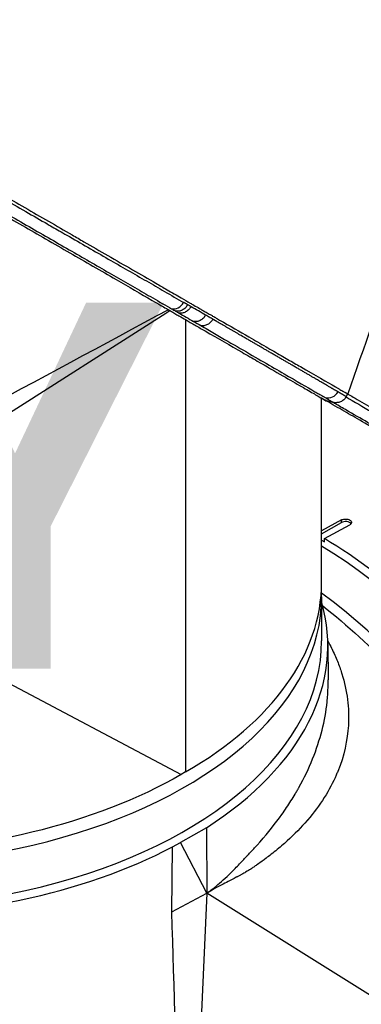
# Model space of a CAD drawing. Header units: millimetres. Extents: x 0 to 4378, y 0 to 2397.
# Tile 317 of 322: x 2673 to 2702, y 1907 to 1989. Entities that reach past the tile are written whole.
import ezdxf

# ---------------------------------------------------------------- set-up
doc = ezdxf.new("R2010")
doc.units = ezdxf.units.MM
doc.header["$LTSCALE"] = 0.2
doc.layers.add('01_Object Line', color=4, linetype='Continuous')
doc.layers.add('07_Special Line2', color=76, linetype='Continuous')
doc.styles.add('Rainbow-5.0 Style', font='malgunsl.ttf')

# ---------------------------------------------------------------- blocks, each defined once
blk = doc.blocks.new('A$C92b2c99e')
for p, q in [((-84.977, 1084.881), (-52.366, 1105.67)), ((-52.366, 1105.67), (-52.03, 1105.885)), ((-50.7, 1105.117), (-50.7, 1067.133)), ((-60.3, 1101.552), (-60.299, 1101.552)), ((-60.275, 1101.565), (-60.275, 1101.565)), ((-39.277, 1083.054), (-39.277, 1098.523)), ((-37.215, 1098.641), (-37.081, 1098.873)), ((-37.618, 1088.295), (-39.277, 1087.386)), ((-37.618, 1088.076), (-37.618, 1088.295)), ((-39.277, 1087.118), (-37.618, 1088.076)), ((-39.032, 1086.725), (-36.911, 1087.886)), ((-39.277, 1086.584), (-39.032, 1086.443)), ((-39.032, 1086.443), (-39.032, 1086.725)), ((-84.977, 1084.881), (-51.064, 1066.918)), ((-39.277, 1081.83), (-39.277, 1083.054)), ((-39.277, 1081.83), (-39.277, 1078.155)), ((-38.76, 1077.888), (-38.728, 1074.871)), ((-50.7, 1067.133), (-51.064, 1066.918)), ((-48.955, 1062.451), (-51.133, 1061.194)), ((-48.955, 1062.451), (-48.914, 1056.958)), ((-51.809, 1060.833), (-51.133, 1061.194)), ((-48.914, 1056.958), (-51.133, 1061.194)), ((-51.851, 1055.387), (-51.809, 1060.833)), ((-51.851, 1055.387), (-48.914, 1056.958)), ((-48.914, 1056.958), (-50.613, 1018.321)), ((-16.401, 1036.57), (-48.914, 1056.958))]:
    blk.add_line(p, q)
for centre, major_axis, ratio, start_param, end_param in [((-51.561, 1106.967), (-0.499, -0.867), 0.80827, 0.256096, 1.569971), ((-57.134, 1134.861), (-17.71, 30.675), 0.57735, 2.457593, 2.457595), ((-78.277, 1081.83), (-35.1, 0), 0.57735, 4.26295, 4.262957), ((-64.708, 1097.565), (-1.27, 2.199), 0.57735, 5.28831, 5.288393), ((-66.256, 1129.595), (17.654, -30.578), 0.57735, 5.589188, 5.589195), ((-38.751, 1099.541), (-0.506, -0.862), 0.986461, 0.297992, 1.577722), ((-37.265, 1087.872), (0.5, 0), 0.57735, 0.381749, 2.356194), ((-39.739, 1054.518), (19.5, -33.775), 0.57735, 0, 2.339416), ((-78.277, 1083.054), (39, 0), 0.57735, 5.497787, 6.283185), ((-78.277, 1083.054), (39, 0), 0.57735, 5.497787, 6.283185), ((-78.277, 1081.83), (39, 0), 0.57735, 4.059541, 6.283185), ((-78.277, 1081.83), (39, 0), 0.57735, 4.059541, 6.283185), ((-42.921, 1052.681), (19.5, -33.775), 0.57735, 0, 2.223644), ((-42.921, 1052.681), (19.5, -33.775), 0.57735, 0, 2.223644), ((-78.277, 1077.747), (39.517, 0), 0.57735, 5.548419, 6.445191), ((-78.277, 1078.155), (39, 0), 0.57735, 3.958709, 6.283185), ((-43.982, 1052.068), (-17.975, 31.134), 0.57735, 5.27792, 5.27793), ((-43.982, 1052.068), (17.875, -30.96), 0.57735, 2.129534, 2.129544), ((-22.769, 1064.316), (14.538, -25.18), 0.57735, 4.353632, 4.353642), ((-23.122, 1064.112), (-14.788, 25.613), 0.57735, 1.233787, 1.233971), ((-78.277, 1058.968), (35, 0), 0.57735, 0.157067, 0.158601), ((-46.777, 1058.968), (1.5, 0), 0.57735, 0.95903, 0.959072), ((-46.777, 1058.968), (-1.5, 0), 0.57735, 1.128488, 1.139506), ((-46.777, 1058.968), (-1.5, 0), 0.57735, 1.560201, 1.56025), ((-78.277, 1058.56), (29.075, 0), 0.57735, 5.86229, 5.862292), ((-78.277, 1058.968), (-29.575, 0), 0.57735, 2.684998, 2.685001), ((-51.602, 1049.494), (0.8, 0), 0.578031, 1.677101, 1.677165)]:
    blk.add_ellipse(centre, major_axis=major_axis, ratio=ratio, start_param=start_param, end_param=end_param)
for points, knots in [([(-28.062, 1122.487), (-28.06, 1122.49), (-28.059, 1122.493), (-28.007, 1122.619), (-27.958, 1122.743), (-27.863, 1122.996), (-27.814, 1123.135), (-27.704, 1123.466), (-27.643, 1123.669), (-27.569, 1123.942), (-27.551, 1124.013), (-27.468, 1124.344), (-27.409, 1124.621), (-27.278, 1125.357), (-27.219, 1125.829), (-27.024, 1128.475), (-27.268, 1131.403), (-28.573, 1135.501), (-28.639, 1135.701), (-28.779, 1136.116), (-28.852, 1136.324), (-28.997, 1136.73), (-29.071, 1136.931), (-29.449, 1137.938), (-29.782, 1138.754), (-30.332, 1139.998), (-30.524, 1140.417), (-31.535, 1142.543), (-32.476, 1144.28), (-33.794, 1146.457), (-34.061, 1146.887), (-36.567, 1150.818), (-39.202, 1154.235), (-43.885, 1159.357), (-45.764, 1161.205), (-48.638, 1163.742), (-49.601, 1164.544), (-51.527, 1166.048), (-52.505, 1166.761), (-53.468, 1167.407)], [0.71754, 0.71754, 0.71754, 0.71754, 0.718212, 0.718212, 0.74576, 0.74576, 0.776284, 0.776284, 0.820204, 0.820204, 0.834927, 0.834927, 0.896521, 0.896521, 0.995652, 0.995652, 1.428405, 1.428405, 1.450296, 1.450296, 1.471663, 1.471663, 1.492327, 1.492327, 1.574835, 1.574835, 1.616316, 1.616316, 1.784634, 1.784634, 1.826029, 1.826029, 2.164003, 2.164003, 2.373598, 2.373598, 2.479923, 2.479923, 2.586935, 2.586935, 2.586935, 2.586935]), ([(-107.462, 1139.504), (-106.523, 1138.962), (-105.539, 1138.394), (-103.499, 1137.216), (-102.445, 1136.608), (-99.2, 1134.734), (-96.949, 1133.434), (-94.002, 1131.733), (-93.347, 1131.355), (-91.941, 1130.543), (-91.19, 1130.109), (-88.438, 1128.521), (-86.444, 1127.37), (-83.958, 1125.934), (-83.44, 1125.635), (-81.735, 1124.651), (-80.561, 1123.974), (-78.161, 1122.588), (-76.937, 1121.881), (-75.111, 1120.827), (-74.492, 1120.47), (-73.247, 1119.751), (-72.619, 1119.388), (-71.353, 1118.657), (-70.715, 1118.289), (-68.744, 1117.151), (-67.435, 1116.395), (-65.501, 1115.279), (-64.847, 1114.901), (-63.531, 1114.142), (-62.87, 1113.76), (-61.544, 1112.995), (-60.879, 1112.611), (-59.894, 1112.042), (-59.564, 1111.852), (-58.556, 1111.27), (-57.889, 1110.884), (-55.818, 1109.689), (-54.466, 1108.908), (-52.87, 1107.987), (-52.562, 1107.809), (-51.85, 1107.398), (-51.451, 1107.167), (-50.8, 1106.792), (-50.566, 1106.657), (-50.257, 1106.478), (-50.212, 1106.453), (-50.114, 1106.396), (-50.063, 1106.367), (-49.833, 1106.234), (-49.696, 1106.154), (-49.446, 1106.011), (-49.378, 1105.971), (-49.176, 1105.855), (-49.072, 1105.795), (-48.854, 1105.668), (-48.746, 1105.606), (-48.568, 1105.503), (-48.498, 1105.463), (-48.365, 1105.386), (-48.308, 1105.354), (-48.171, 1105.275), (-48.098, 1105.232), (-47.962, 1105.154), (-47.9, 1105.118), (-46.974, 1104.584), (-46.153, 1104.109), (-44.881, 1103.375), (-44.403, 1103.099), (-43.507, 1102.582), (-43.087, 1102.339), (-42.491, 1101.996), (-42.302, 1101.886), (-41.746, 1101.565), (-41.393, 1101.361), (-39.799, 1100.441), (-38.805, 1099.868), (-38.085, 1099.452), (-38.05, 1099.432), (-37.98, 1099.391), (-37.946, 1099.372), (-37.881, 1099.334), (-37.849, 1099.316), (-37.793, 1099.284), (-37.769, 1099.27), (-37.626, 1099.187), (-37.523, 1099.128), (-37.409, 1099.062), (-37.385, 1099.048), (-37.343, 1099.024), (-37.324, 1099.013), (-37.289, 1098.992), (-37.272, 1098.983), (-37.235, 1098.962), (-37.216, 1098.951), (-37.183, 1098.932), (-37.169, 1098.923), (-37.141, 1098.908), (-37.129, 1098.9), (-37.115, 1098.892), (-37.11, 1098.89), (-37.101, 1098.884), (-37.097, 1098.882), (-37.089, 1098.877), (-37.086, 1098.875), (-37.082, 1098.873), (-37.081, 1098.873), (-37.081, 1098.873)], [-21.001083, -21.001083, -21.001083, -21.001083, -20.328863, -20.328863, -19.655828, -19.655828, -18.308332, -18.308332, -17.924512, -17.924512, -17.485993, -17.485993, -16.316696, -16.316696, -16.006668, -16.006668, -15.296307, -15.296307, -14.534305, -14.534305, -14.139555, -14.139555, -13.730091, -13.730091, -13.30546, -13.30546, -12.401825, -12.401825, -11.929878, -11.929878, -11.437802, -11.437802, -10.9252, -10.9252, -10.663362, -10.663362, -10.117833, -10.117833, -8.934625, -8.934625, -8.645977, -8.645977, -8.260408, -8.260408, -8.006475, -8.006475, -7.961161, -7.961161, -7.91407, -7.91407, -7.778509, -7.778509, -7.724161, -7.724161, -7.666804, -7.666804, -7.602838, -7.602838, -7.565627, -7.565627, -7.532521, -7.532521, -7.488032, -7.488032, -7.450837, -7.450837, -6.924212, -6.924212, -6.587553, -6.587553, -6.265466, -6.265466, -6.109966, -6.109966, -5.79866, -5.79866, -4.627003, -4.627003, -4.564096, -4.564096, -4.501625, -4.501625, -4.439084, -4.439084, -4.389917, -4.389917, -4.135415, -4.135415, -4.06302, -4.06302, -4.00074, -4.00074, -3.938004, -3.938004, -3.858125, -3.858125, -3.782258, -3.782258, -3.697501, -3.697501, -3.658476, -3.658476, -3.601749, -3.601749, -3.53559, -3.53559, -3.482449, -3.482449, -3.482449, -3.482449]), ([(-107.607, 1139.249), (-106.556, 1138.643), (-105.276, 1137.904), (-103.735, 1137.015), (-103.05, 1136.62), (-102.313, 1136.196), (-101.525, 1135.742), (-101.508, 1135.732), (-101.491, 1135.722), (-101.475, 1135.713), (-100.771, 1135.307), (-100.026, 1134.878), (-99.241, 1134.425), (-98.582, 1134.046), (-97.895, 1133.65), (-97.181, 1133.239), (-97.089, 1133.186), (-96.996, 1133.132), (-96.903, 1133.079), (-96.205, 1132.677), (-95.481, 1132.26), (-94.733, 1131.829), (-94.666, 1131.79), (-94.599, 1131.752), (-94.531, 1131.713), (-94.172, 1131.506), (-93.808, 1131.296), (-93.439, 1131.084), (-93.22, 1130.957), (-92.998, 1130.83), (-92.775, 1130.701), (-92.664, 1130.637), (-92.552, 1130.573), (-92.439, 1130.508), (-92.338, 1130.45), (-92.259, 1130.404), (-92.141, 1130.336), (-92.128, 1130.329), (-92.115, 1130.321), (-92.101, 1130.313), (-90.61, 1129.455), (-89.215, 1128.651), (-87.923, 1127.908), (-87.089, 1127.428), (-86.299, 1126.972), (-85.551, 1126.542), (-84.702, 1126.053), (-83.909, 1125.596), (-83.172, 1125.172), (-82.519, 1124.796), (-81.909, 1124.444), (-81.342, 1124.118), (-80.259, 1123.494), (-79.331, 1122.96), (-78.55, 1122.51), (-78.377, 1122.411), (-78.211, 1122.315), (-78.052, 1122.224), (-77.614, 1121.972), (-77.231, 1121.751), (-76.9, 1121.56), (-76.735, 1121.465), (-76.582, 1121.377), (-76.443, 1121.297), (-76.399, 1121.272), (-76.357, 1121.248), (-76.316, 1121.224), (-76.291, 1121.21), (-76.268, 1121.196), (-76.244, 1121.183), (-76.213, 1121.165), (-76.182, 1121.147), (-76.152, 1121.13), (-76.137, 1121.121), (-76.122, 1121.113), (-76.108, 1121.104), (-76.103, 1121.102), (-76.102, 1121.101), (-76.1, 1121.1), (-76.099, 1121.099), (-76.098, 1121.098), (-76.094, 1121.096), (-76.09, 1121.094), (-76.082, 1121.089), (-76.065, 1121.079), (-75.574, 1120.797), (-75.089, 1120.517), (-74.61, 1120.241), (-73.138, 1119.394), (-71.721, 1118.578), (-70.359, 1117.793), (-68.954, 1116.984), (-67.608, 1116.209), (-66.318, 1115.466), (-64.985, 1114.698), (-63.712, 1113.966), (-62.498, 1113.266), (-62.096, 1113.034), (-61.699, 1112.806), (-61.309, 1112.582), (-61.096, 1112.459), (-60.885, 1112.337), (-60.675, 1112.216), (-60.072, 1111.869), (-59.484, 1111.53), (-58.911, 1111.2), (-57.732, 1110.521), (-56.618, 1109.879), (-55.565, 1109.273), (-55.022, 1108.96), (-54.496, 1108.657), (-53.985, 1108.363), (-53.463, 1108.062), (-52.958, 1107.771), (-52.469, 1107.49), (-51.913, 1107.169), (-51.377, 1106.86), (-50.861, 1106.563)], [0.0000003, 0.0000003, 0.0000003, 0.0000003, 0.0859853, 0.0859853, 0.0859853, 0.1241981, 0.1241981, 0.1241981, 0.125, 0.125, 0.125, 0.1589987, 0.1589987, 0.1589987, 0.1875, 0.1875, 0.1875, 0.1911709, 0.1911709, 0.1911709, 0.21875, 0.21875, 0.21875, 0.2212271, 0.2212271, 0.2212271, 0.234375, 0.234375, 0.234375, 0.2421875, 0.2421875, 0.2421875, 0.2460938, 0.2460938, 0.2460938, 0.2496161, 0.2496161, 0.2496161, 0.25, 0.25, 0.25, 0.2912742, 0.2912742, 0.2912742, 0.3179228, 0.3179228, 0.3179228, 0.3481944, 0.3481944, 0.3481944, 0.375, 0.375, 0.375, 0.4261619, 0.4261619, 0.4261619, 0.4375, 0.4375, 0.4375, 0.46875, 0.46875, 0.46875, 0.484375, 0.484375, 0.484375, 0.4893023, 0.4893023, 0.4893023, 0.4921875, 0.4921875, 0.4921875, 0.4960938, 0.4960938, 0.4960938, 0.4980469, 0.4980469, 0.4980469, 0.4986572, 0.4986572, 0.4986572, 0.4992676, 0.4992676, 0.4992676, 0.5, 0.5, 0.5, 0.5215625, 0.5215625, 0.5215625, 0.5877727, 0.5877727, 0.5877727, 0.656049, 0.656049, 0.656049, 0.7265974, 0.7265974, 0.7265974, 0.75, 0.75, 0.75, 0.7627993, 0.7627993, 0.7627993, 0.7996666, 0.7996666, 0.7996666, 0.8755356, 0.8755356, 0.8755356, 0.9146293, 0.9146293, 0.9146293, 0.9545641, 0.9545641, 0.9545641, 1, 1, 1, 1]), ([(-107.746, 1138.242), (-106.553, 1137.552), (-105.283, 1136.819), (-103.96, 1136.056), (-103.253, 1135.648), (-102.532, 1135.232), (-101.798, 1134.809), (-101.064, 1134.385), (-100.317, 1133.955), (-99.563, 1133.52), (-98.807, 1133.084), (-98.043, 1132.644), (-97.273, 1132.2), (-96.502, 1131.756), (-95.726, 1131.308), (-94.948, 1130.859), (-94.168, 1130.41), (-93.385, 1129.959), (-92.603, 1129.508), (-91.219, 1128.71), (-89.835, 1127.912), (-88.46, 1127.12), (-87.679, 1126.67), (-86.901, 1126.221), (-86.128, 1125.775), (-85.342, 1125.323), (-84.561, 1124.872), (-83.786, 1124.425), (-82.243, 1123.536), (-80.723, 1122.66), (-79.232, 1121.801), (-78.49, 1121.373), (-77.756, 1120.95), (-77.029, 1120.531), (-76.463, 1120.205), (-75.902, 1119.881), (-75.346, 1119.561), (-73.914, 1118.735), (-72.514, 1117.928), (-71.149, 1117.142), (-69.782, 1116.354), (-68.451, 1115.586), (-67.156, 1114.84), (-65.86, 1114.093), (-64.6, 1113.367), (-63.38, 1112.663), (-62.769, 1112.311), (-62.168, 1111.964), (-61.577, 1111.624), (-60.985, 1111.283), (-60.403, 1110.947), (-59.832, 1110.618), (-58.688, 1109.958), (-57.583, 1109.322), (-56.521, 1108.709), (-55.989, 1108.403), (-55.468, 1108.103), (-54.958, 1107.808), (-54.447, 1107.514), (-53.947, 1107.226), (-53.458, 1106.944), (-52.914, 1106.631), (-52.383, 1106.325), (-51.867, 1106.027)], [0, 0, 0, 0, 0.0671031, 0.0671031, 0.0671031, 0.1029277, 0.1029277, 0.1029277, 0.1387919, 0.1387919, 0.1387919, 0.1747111, 0.1747111, 0.1747111, 0.2106779, 0.2106779, 0.2106779, 0.2467042, 0.2467042, 0.2467042, 0.3103939, 0.3103939, 0.3103939, 0.3465771, 0.3465771, 0.3465771, 0.383319, 0.383319, 0.383319, 0.4564224, 0.4564224, 0.4564224, 0.4927866, 0.4927866, 0.4927866, 0.5210907, 0.5210907, 0.5210907, 0.5939582, 0.5939582, 0.5939582, 0.6669229, 0.6669229, 0.6669229, 0.7399622, 0.7399622, 0.7399622, 0.7765034, 0.7765034, 0.7765034, 0.8130598, 0.8130598, 0.8130598, 0.886194, 0.886194, 0.886194, 0.9227702, 0.9227702, 0.9227702, 0.9593497, 0.9593497, 0.9593497, 1, 1, 1, 1]), ([(-107.596, 1137.964), (-107.07, 1137.661), (-105.467, 1136.735), (-101.446, 1134.414), (-99.794, 1133.46), (-97.61, 1132.199), (-97.123, 1131.918), (-92.711, 1129.37), (-88.705, 1127.058), (-83.713, 1124.176), (-82.616, 1123.543), (-78.957, 1121.43), (-76.449, 1119.982), (-72.756, 1117.85), (-71.489, 1117.118), (-68.935, 1115.644), (-67.65, 1114.902), (-65.044, 1113.398), (-63.728, 1112.638), (-61.076, 1111.107), (-59.747, 1110.34), (-57.811, 1109.222), (-57.164, 1108.849), (-55.475, 1107.873), (-54.459, 1107.287), (-53.253, 1106.591), (-53.015, 1106.453), (-52.629, 1106.231), (-52.487, 1106.149), (-52.195, 1105.98), (-52.083, 1105.916), (-51.842, 1105.776), (-51.715, 1105.703), (-51.477, 1105.565), (-51.366, 1105.502), (-51.057, 1105.323), (-50.858, 1105.208), (-50.604, 1105.061), (-50.548, 1105.029), (-50.428, 1104.96), (-50.364, 1104.923), (-50.146, 1104.797), (-50.038, 1104.735), (-49.621, 1104.494), (-49.342, 1104.333), (-47.958, 1103.534), (-46.916, 1102.932), (-45.516, 1102.124), (-45.09, 1101.878), (-43.898, 1101.19), (-43.181, 1100.776), (-41.949, 1100.065), (-41.422, 1099.761), (-40.752, 1099.374), (-40.555, 1099.261), (-40.019, 1098.951), (-39.722, 1098.78), (-39.271, 1098.519), (-39.108, 1098.426), (-38.92, 1098.317), (-38.876, 1098.291), (-38.876, 1098.291)], [-15.738203, -15.738203, -15.738203, -15.738203, -14.793481, -14.793481, -14.173934, -14.173934, -13.996984, -13.996984, -12.579476, -12.579476, -12.176243, -12.176243, -11.215253, -11.215253, -10.695697, -10.695697, -10.142358, -10.142358, -9.539575, -9.539575, -8.883963, -8.883963, -8.543526, -8.543526, -7.972636, -7.972636, -7.829924, -7.829924, -7.73886, -7.73886, -7.680875, -7.680875, -7.616244, -7.616244, -7.560081, -7.560081, -7.459116, -7.459116, -7.430908, -7.430908, -7.397967, -7.397967, -7.318024, -7.318024, -7.146824, -7.146824, -6.455961, -6.455961, -6.135134, -6.135134, -5.518203, -5.518203, -4.951279, -4.951279, -4.691225, -4.691225, -4.182012, -4.182012, -3.710062, -3.710062, -3.319457, -3.319457, -3.319457, -3.319457]), ([(-51.867, 1106.027), (-51.857, 1106.022), (-51.848, 1106.016), (-51.838, 1106.011), (-51.735, 1105.951), (-51.633, 1105.892), (-51.531, 1105.834)], [0, 0, 0, 0, 0.084771, 0.084771, 0.084771, 1, 1, 1, 1]), ([(-50.522, 1106.368), (-50.547, 1106.324), (-50.577, 1106.28), (-50.609, 1106.238), (-50.641, 1106.196), (-50.677, 1106.156), (-50.715, 1106.117), (-50.754, 1106.079), (-50.795, 1106.043), (-50.838, 1106.01), (-50.881, 1105.978), (-50.927, 1105.948), (-50.974, 1105.923), (-51.021, 1105.899), (-51.069, 1105.878), (-51.117, 1105.862), (-51.166, 1105.846), (-51.214, 1105.835), (-51.262, 1105.828), (-51.309, 1105.821), (-51.356, 1105.818), (-51.401, 1105.819), (-51.446, 1105.82), (-51.49, 1105.825), (-51.531, 1105.834)], [0, 0, 0, 0, 0.125, 0.125, 0.125, 0.25, 0.25, 0.25, 0.375, 0.375, 0.375, 0.5, 0.5, 0.5, 0.625, 0.625, 0.625, 0.75, 0.75, 0.75, 0.875, 0.875, 0.875, 1, 1, 1, 1]), ([(-50.241, 1106.206), (-50.267, 1106.162), (-50.296, 1106.118), (-50.328, 1106.076), (-50.361, 1106.034), (-50.396, 1105.994), (-50.435, 1105.956), (-50.473, 1105.917), (-50.514, 1105.881), (-50.558, 1105.849), (-50.601, 1105.816), (-50.647, 1105.787), (-50.694, 1105.762), (-50.741, 1105.737), (-50.789, 1105.717), (-50.838, 1105.701), (-50.886, 1105.685), (-50.935, 1105.674), (-50.983, 1105.667), (-51.03, 1105.66), (-51.077, 1105.657), (-51.122, 1105.658), (-51.168, 1105.659), (-51.211, 1105.664), (-51.252, 1105.673)], [0, 0, 0, 0, 0.125, 0.125, 0.125, 0.25, 0.25, 0.25, 0.375, 0.375, 0.375, 0.5, 0.5, 0.5, 0.625, 0.625, 0.625, 0.75, 0.75, 0.75, 0.875, 0.875, 0.875, 1, 1, 1, 1]), ([(-51.252, 1105.673), (-51.048, 1105.555), (-50.843, 1105.436), (-50.638, 1105.318), (-50.433, 1105.2), (-50.229, 1105.082), (-50.024, 1104.964)], [0, 0, 0, 0, 0.500049, 0.500049, 0.500049, 1, 1, 1, 1]), ([(-49.013, 1105.497), (-49.217, 1105.615), (-49.422, 1105.733), (-49.627, 1105.851), (-49.831, 1105.969), (-50.036, 1106.088), (-50.241, 1106.206)], [0, 0, 0, 0, 0.499983, 0.499983, 0.499983, 1, 1, 1, 1]), ([(-49.013, 1105.497), (-49.038, 1105.453), (-49.068, 1105.41), (-49.1, 1105.368), (-49.132, 1105.326), (-49.168, 1105.285), (-49.206, 1105.247), (-49.245, 1105.208), (-49.286, 1105.172), (-49.329, 1105.139), (-49.372, 1105.108), (-49.416, 1105.079), (-49.462, 1105.054), (-49.51, 1105.029), (-49.56, 1105.008), (-49.609, 1104.992), (-49.658, 1104.976), (-49.706, 1104.965), (-49.754, 1104.958), (-49.802, 1104.95), (-49.849, 1104.948), (-49.894, 1104.949), (-49.939, 1104.95), (-49.983, 1104.955), (-50.024, 1104.964)], [0, 0, 0, 0, 0.125, 0.125, 0.125, 0.25, 0.25, 0.25, 0.375, 0.375, 0.375, 0.496983, 0.496983, 0.496983, 0.625, 0.625, 0.625, 0.75, 0.75, 0.75, 0.875, 0.875, 0.875, 1, 1, 1, 1]), ([(-48.403, 1105.144), (-48.429, 1105.1), (-48.458, 1105.057), (-48.49, 1105.015), (-48.523, 1104.973), (-48.559, 1104.932), (-48.597, 1104.894), (-48.636, 1104.856), (-48.677, 1104.82), (-48.721, 1104.788), (-48.764, 1104.755), (-48.81, 1104.726), (-48.857, 1104.701), (-48.905, 1104.677), (-48.953, 1104.656), (-49.002, 1104.641), (-49.051, 1104.625), (-49.099, 1104.614), (-49.147, 1104.607), (-49.195, 1104.6), (-49.243, 1104.597), (-49.288, 1104.599), (-49.334, 1104.6), (-49.378, 1104.605), (-49.419, 1104.614)], [0, 0, 0, 0, 0.125, 0.125, 0.125, 0.25, 0.25, 0.25, 0.375, 0.375, 0.375, 0.5, 0.5, 0.5, 0.625, 0.625, 0.625, 0.75, 0.75, 0.75, 0.875, 0.875, 0.875, 1, 1, 1, 1]), ([(-48.403, 1105.144), (-48.504, 1105.203), (-48.605, 1105.261), (-48.808, 1105.379), (-48.91, 1105.438), (-49.013, 1105.497)], [0.000007, 0.000007, 0.000007, 0.000007, 0.4987592, 0.4987592, 1, 1, 1, 1]), ([(-49.419, 1104.614), (-49.223, 1104.501), (-49.029, 1104.388), (-48.837, 1104.277), (-48.642, 1104.165), (-48.449, 1104.053), (-48.259, 1103.943), (-47.506, 1103.508), (-46.788, 1103.092), (-46.107, 1102.699), (-45.413, 1102.298), (-44.758, 1101.919), (-44.144, 1101.564), (-43.53, 1101.209), (-42.957, 1100.877), (-42.429, 1100.571), (-41.381, 1099.965), (-40.506, 1099.457), (-39.835, 1099.067), (-39.72, 1098.999), (-39.61, 1098.935), (-39.506, 1098.875), (-39.46, 1098.848), (-39.415, 1098.821), (-39.371, 1098.796), (-39.229, 1098.713), (-39.1, 1098.638), (-38.985, 1098.57)], [0, 0, 0, 0, 0.037905, 0.037905, 0.037905, 0.076407, 0.076407, 0.076407, 0.228573, 0.228573, 0.228573, 0.383709, 0.383709, 0.383709, 0.538779, 0.538779, 0.538779, 0.846375, 0.846375, 0.846375, 0.899464, 0.899464, 0.899464, 0.923234, 0.923234, 0.923234, 1, 1, 1, 1]), ([(-38.876, 1098.291), (-38.876, 1098.291), (-38.877, 1098.292), (-38.883, 1098.296), (-38.901, 1098.306), (-38.96, 1098.34), (-38.999, 1098.363), (-39.11, 1098.426), (-39.185, 1098.47), (-39.277, 1098.523)], [-3.3193367, -3.3193367, -3.3193367, -3.3193367, -3.2722907, -3.2722907, -3.069642, -3.069642, -2.8795812, -2.8795812, -2.6564342, -2.6564342, -2.6564342, -2.6564342]), ([(-29.319, 1092.772), (-29.942, 1093.132), (-30.544, 1093.479), (-31.7, 1094.147), (-32.253, 1094.466), (-33.842, 1095.383), (-34.794, 1095.933), (-36.205, 1096.748), (-36.719, 1097.044), (-37.451, 1097.467), (-37.701, 1097.611), (-38.203, 1097.901), (-38.451, 1098.044), (-38.896, 1098.301), (-39.095, 1098.416), (-39.277, 1098.521)], [0, 0, 0, 0, 0.264332, 0.264332, 0.528758, 0.528758, 1.056139, 1.056139, 1.406505, 1.406505, 1.606603, 1.606603, 1.835356, 1.835356, 2.053692, 2.053692, 2.053692, 2.053692]), ([(-38.985, 1098.57), (-38.905, 1098.524), (-38.833, 1098.482), (-38.767, 1098.443), (-38.719, 1098.415), (-38.675, 1098.389), (-38.633, 1098.365), (-38.577, 1098.332), (-38.527, 1098.302), (-38.483, 1098.277), (-38.44, 1098.251), (-38.403, 1098.23), (-38.375, 1098.213), (-38.361, 1098.205), (-38.348, 1098.197), (-38.338, 1098.191), (-38.32, 1098.18), (-38.308, 1098.173), (-38.302, 1098.169), (-38.297, 1098.166), (-38.296, 1098.164), (-38.297, 1098.164)], [0, 0, 0, 0, 0.038515, 0.038515, 0.038515, 0.0665662, 0.0665662, 0.0665662, 0.1051222, 0.1051222, 0.1051222, 0.1435792, 0.1435792, 0.1435792, 0.1627903, 0.1627903, 0.1627903, 0.1959954, 0.1959954, 0.1959954, 0.2193204, 0.2193204, 0.2193204, 0.2193204]), ([(-29.47, 1093.05), (-30.421, 1093.604), (-31.389, 1094.158), (-32.335, 1094.704), (-32.362, 1094.719), (-32.389, 1094.735), (-32.416, 1094.751), (-32.903, 1095.032), (-33.383, 1095.309), (-33.853, 1095.582), (-34.089, 1095.718), (-34.322, 1095.852), (-34.551, 1095.985), (-34.666, 1096.051), (-34.78, 1096.117), (-34.893, 1096.183), (-34.948, 1096.214), (-35.002, 1096.246), (-35.056, 1096.277), (-35.058, 1096.278), (-35.06, 1096.279), (-35.063, 1096.281), (-35.119, 1096.313), (-35.199, 1096.36), (-35.231, 1096.378), (-35.733, 1096.669), (-36.356, 1097.029), (-37.021, 1097.414), (-37.353, 1097.607), (-37.696, 1097.805), (-38.036, 1098.002), (-38.133, 1098.059), (-38.231, 1098.115), (-38.328, 1098.171)], [0.0000259, 0.0000259, 0.0000259, 0.0000259, 0.0607503, 0.0607503, 0.0607503, 0.0625, 0.0625, 0.0625, 0.09375, 0.09375, 0.09375, 0.109375, 0.109375, 0.109375, 0.1171875, 0.1171875, 0.1171875, 0.1209386, 0.1209386, 0.1209386, 0.1210938, 0.1210938, 0.1210938, 0.125, 0.125, 0.125, 0.1875, 0.1875, 0.1875, 0.21875, 0.21875, 0.21875, 0.2277446, 0.2277446, 0.2277446, 0.2277446]), ([(-37.215, 1098.641), (-37.269, 1098.547), (-37.34, 1098.461), (-37.501, 1098.32), (-37.593, 1098.262), (-37.788, 1098.179), (-37.893, 1098.153), (-38.044, 1098.141), (-38.092, 1098.14), (-38.196, 1098.146), (-38.251, 1098.154), (-38.297, 1098.164)], [0, 0, 0, 0, 0.0326025, 0.0326025, 0.0646501, 0.0646501, 0.0966103, 0.0966103, 0.1115097, 0.1115097, 0.1300635, 0.1300635, 0.1300635, 0.1300635]), ([(-37.226, 1098.625), (-36.541, 1098.228), (-35.805, 1097.801), (-35.048, 1097.363), (-34.837, 1097.241), (-34.626, 1097.118), (-34.413, 1096.995), (-33.699, 1096.582), (-32.975, 1096.163), (-32.263, 1095.751), (-31.242, 1095.161), (-30.24, 1094.582), (-29.331, 1094.058)], [0.8046265, 0.8046265, 0.8046265, 0.8046265, 0.8597114, 0.8597114, 0.8597114, 0.875, 0.875, 0.875, 0.9263298, 0.9263298, 0.9263298, 0.9999663, 0.9999663, 0.9999663, 0.9999663]), ([(-37.082, 1098.871), (-36.939, 1098.788), (-36.791, 1098.703), (-36.167, 1098.343), (-35.656, 1098.048), (-34.695, 1097.493), (-34.261, 1097.243), (-33.125, 1096.586), (-32.397, 1096.166), (-31.238, 1095.497), (-30.842, 1095.268), (-30.231, 1094.916), (-30.025, 1094.797), (-29.713, 1094.616), (-29.608, 1094.556), (-29.45, 1094.465), (-29.397, 1094.434), (-29.318, 1094.388), (-29.291, 1094.373), (-29.238, 1094.342), (-29.211, 1094.327), (-29.185, 1094.311)], [-1.389442, -1.389442, -1.389442, -1.389442, -1.28633, -1.28633, -0.964845, -0.964845, -0.723574, -0.723574, -0.36177, -0.36177, -0.180858, -0.180858, -0.090444, -0.090444, -0.045229, -0.045229, -0.022617, -0.022617, -0.011309, -0.011309, -0.000001, -0.000001, -0.000001, -0.000001]), ([(-37.618, 1088.295), (-37.581, 1088.315), (-37.538, 1088.332), (-37.439, 1088.359), (-37.383, 1088.368), (-37.272, 1088.375), (-37.218, 1088.373), (-37.1, 1088.358), (-37.038, 1088.343), (-36.968, 1088.315), (-36.953, 1088.309), (-36.933, 1088.299), (-36.928, 1088.296), (-36.918, 1088.291), (-36.915, 1088.289), (-36.907, 1088.285), (-36.904, 1088.283), (-36.895, 1088.277), (-36.89, 1088.274), (-36.873, 1088.263), (-36.862, 1088.254), (-36.814, 1088.214), (-36.788, 1088.178), (-36.764, 1088.111), (-36.762, 1088.08), (-36.775, 1088.018), (-36.792, 1087.986), (-36.843, 1087.931), (-36.874, 1087.907), (-36.911, 1087.886)], [-0.1574555, -0.1574555, -0.1574555, -0.1574555, -0.1416612, -0.1416612, -0.1241291, -0.1241291, -0.1081014, -0.1081014, -0.0880942, -0.0880942, -0.0825129, -0.0825129, -0.0802847, -0.0802847, -0.0787284, -0.0787284, -0.077172, -0.077172, -0.074944, -0.074944, -0.0693639, -0.0693639, -0.0493569, -0.0493569, -0.0333294, -0.0333294, -0.0157975, -0.0157975, -0.000001, -0.000001, -0.000001, -0.000001]), ([(-11.504, 1040.257), (-11.685, 1044.464), (-12.544, 1048.987), (-15.494, 1058.062), (-17.526, 1062.53), (-21.271, 1068.848), (-22.62, 1070.869), (-26.19, 1075.636), (-28.502, 1078.242), (-33.559, 1083.017), (-36.286, 1085.099), (-39.032, 1086.725)], [0.000001, 0.000001, 0.000001, 0.000001, 1.509107, 1.509107, 2.980726, 2.980726, 3.709428, 3.709428, 4.786993, 4.786993, 5.948512, 5.948512, 5.948512, 5.948512]), ([(-39.186, 1081.089), (-37.114, 1079.469), (-35.085, 1077.601), (-29.86, 1072.002), (-26.876, 1067.932), (-21.842, 1059.142), (-19.837, 1054.486), (-17.107, 1045.239), (-16.402, 1040.717), (-16.401, 1036.57)], [0.633852, 0.633852, 0.633852, 0.633852, 1.529963, 1.529963, 3.044033, 3.044033, 4.566466, 4.566466, 6.088612, 6.088612, 6.088612, 6.088612]), ([(-38.765, 1078.137), (-38.633, 1077.899), (-38.531, 1077.7), (-38.451, 1077.539), (-38.449, 1077.537), (-38.448, 1077.534), (-38.447, 1077.532), (-38.443, 1077.524), (-38.435, 1077.507), (-38.428, 1077.494), (-38.248, 1077.129), (-38.089, 1076.772), (-37.949, 1076.423), (-37.814, 1076.085), (-37.697, 1075.755), (-37.596, 1075.433), (-37.589, 1075.412), (-37.582, 1075.391), (-37.576, 1075.369), (-37.355, 1074.656), (-37.199, 1073.936), (-37.107, 1073.213), (-37.017, 1072.496), (-36.991, 1071.775), (-37.032, 1071.055), (-37.032, 1071.049), (-37.032, 1071.043), (-37.033, 1071.038), (-37.105, 1069.805), (-37.376, 1068.502), (-37.926, 1067.159), (-37.965, 1067.064), (-38.005, 1066.969), (-38.047, 1066.874), (-38.593, 1065.626), (-39.383, 1064.349), (-40.475, 1063.078), (-40.48, 1063.073), (-40.485, 1063.067), (-40.489, 1063.062), (-40.993, 1062.477), (-41.553, 1061.904), (-42.166, 1061.345), (-42.473, 1061.066), (-42.794, 1060.79), (-43.127, 1060.518), (-43.294, 1060.382), (-43.465, 1060.247), (-43.638, 1060.113), (-43.768, 1060.013), (-43.9, 1059.913), (-44.034, 1059.814), (-44.079, 1059.781), (-44.125, 1059.747), (-44.169, 1059.715), (-44.345, 1059.586), (-44.524, 1059.458), (-44.706, 1059.332), (-44.797, 1059.269), (-44.889, 1059.206), (-44.981, 1059.143), (-45.027, 1059.112), (-45.074, 1059.08), (-45.121, 1059.049), (-45.144, 1059.034), (-45.167, 1059.018), (-45.191, 1059.002), (-45.213, 1058.988), (-45.235, 1058.973), (-45.257, 1058.959), (-45.268, 1058.951), (-45.268, 1058.951), (-45.273, 1058.948), (-45.347, 1058.901), (-45.475, 1058.821), (-45.659, 1058.715), (-45.756, 1058.658), (-45.869, 1058.594), (-45.999, 1058.523), (-46.064, 1058.487), (-46.133, 1058.449), (-46.206, 1058.41), (-46.243, 1058.39), (-46.281, 1058.37), (-46.319, 1058.349), (-46.339, 1058.339), (-46.358, 1058.328), (-46.378, 1058.318), (-46.388, 1058.312), (-46.398, 1058.307), (-46.408, 1058.302), (-46.414, 1058.299), (-46.419, 1058.297), (-46.424, 1058.294), (-46.429, 1058.291), (-46.435, 1058.288), (-46.439, 1058.286), (-46.688, 1058.155), (-46.916, 1058.038), (-47.121, 1057.932), (-47.323, 1057.828), (-47.503, 1057.735), (-47.659, 1057.654), (-47.661, 1057.652), (-47.663, 1057.652), (-47.666, 1057.65), (-47.887, 1057.534), (-48.101, 1057.419), (-48.31, 1057.303), (-48.518, 1057.188), (-48.719, 1057.073), (-48.914, 1056.958)], [0.288865, 0.288865, 0.288865, 0.288865, 0.3120117, 0.3120117, 0.3120117, 0.3123779, 0.3123779, 0.3123779, 0.3134758, 0.3134758, 0.3134758, 0.34375, 0.34375, 0.34375, 0.3730469, 0.3730469, 0.3730469, 0.375, 0.375, 0.375, 0.4375, 0.4375, 0.4375, 0.4995117, 0.4995117, 0.4995117, 0.5, 0.5, 0.5, 0.625, 0.625, 0.625, 0.6338459, 0.6338459, 0.6338459, 0.7495117, 0.7495117, 0.7495117, 0.75, 0.75, 0.75, 0.8125, 0.8125, 0.8125, 0.84375, 0.84375, 0.84375, 0.859375, 0.859375, 0.859375, 0.8710938, 0.8710938, 0.8710938, 0.875, 0.875, 0.875, 0.890625, 0.890625, 0.890625, 0.8984375, 0.8984375, 0.8984375, 0.9023438, 0.9023438, 0.9023438, 0.9042969, 0.9042969, 0.9042969, 0.9061279, 0.9061279, 0.9061279, 0.9070483, 0.9070483, 0.9070483, 0.921875, 0.921875, 0.921875, 0.9296875, 0.9296875, 0.9296875, 0.9335938, 0.9335938, 0.9335938, 0.9355469, 0.9355469, 0.9355469, 0.9365234, 0.9365234, 0.9365234, 0.9370117, 0.9370117, 0.9370117, 0.9372559, 0.9372559, 0.9372559, 0.9375, 0.9375, 0.9375, 0.953125, 0.953125, 0.953125, 0.9685059, 0.9685059, 0.9685059, 0.96875, 0.96875, 0.96875, 0.984375, 0.984375, 0.984375, 1, 1, 1, 1]), ([(-48.914, 1056.958), (-48.598, 1057.173), (-48.237, 1057.452), (-47.637, 1057.968), (-47.427, 1058.156), (-47.101, 1058.465), (-46.934, 1058.625), (-46.735, 1058.824), (-46.634, 1058.926), (-46.583, 1058.978), (-46.562, 1059), (-46.547, 1059.015), (-46.541, 1059.021), (-46.273, 1059.297), (-46.056, 1059.527), (-45.787, 1059.814), (-45.706, 1059.9), (-45.6, 1060.014), (-45.55, 1060.068), (-45.497, 1060.123), (-45.472, 1060.15), (-45.46, 1060.162), (-45.455, 1060.168), (-45.452, 1060.171), (-45.449, 1060.174), (-45.402, 1060.224), (-45.291, 1060.339), (-45.034, 1060.612), (-44.934, 1060.719), (-44.763, 1060.906), (-44.702, 1060.973), (-44.606, 1061.079), (-44.557, 1061.134), (-44.498, 1061.201), (-44.465, 1061.237), (-44.45, 1061.254), (-44.441, 1061.264), (-44.438, 1061.268), (-43.759, 1062.037), (-43.152, 1062.805), (-42.34, 1063.947), (-42.086, 1064.327), (-41.729, 1064.892), (-41.556, 1065.175), (-41.365, 1065.502), (-41.272, 1065.666), (-41.226, 1065.747), (-41.206, 1065.782), (-41.193, 1065.806), (-41.187, 1065.816), (-40.292, 1067.426), (-39.648, 1069.036), (-39.042, 1071.43), (-38.9, 1072.224), (-38.775, 1073.404), (-38.748, 1073.796), (-38.729, 1074.38), (-38.726, 1074.609), (-38.727, 1074.837), (-38.728, 1074.871)], [0, 0, 0, 0, 0.03125, 0.03125, 0.046875, 0.046875, 0.0546875, 0.0585938, 0.0605469, 0.0615234, 0.0620117, 0.0620117, 0.0625, 0.0625, 0.078125, 0.078125, 0.0859375, 0.0859375, 0.0898438, 0.0917969, 0.0927734, 0.0932617, 0.0935059, 0.0935059, 0.09375, 0.09375, 0.109375, 0.109375, 0.1171875, 0.1171875, 0.1210938, 0.1210938, 0.1230469, 0.1240234, 0.1245117, 0.1248779, 0.1248779, 0.125, 0.125, 0.1875, 0.1875, 0.21875, 0.21875, 0.234375, 0.2421875, 0.2460938, 0.2480469, 0.2490234, 0.2490234, 0.25, 0.25, 0.375, 0.375, 0.4375, 0.4375, 0.46875, 0.46875, 0.484375, 0.4871384, 0.4871384, 0.4871384, 0.4871384]), ([(-51.064, 1066.918), (-54.657, 1064.845), (-58.926, 1063.194), (-68.3, 1060.935), (-73.335, 1060.344), (-83.463, 1060.308), (-88.481, 1060.858), (-95.941, 1062.584), (-98.573, 1063.406), (-101.011, 1064.39)], [0, 0, 0, 0, 1.523476, 1.523476, 3.047005, 3.047005, 4.562156, 4.562156, 5.458689, 5.458689, 5.458689, 5.458689]), ([(-105.53, 1061.281), (-102.819, 1059.785), (-99.751, 1058.519), (-93.205, 1056.562), (-89.793, 1055.863), (-83.882, 1055.154), (-81.457, 1054.996), (-74.113, 1054.912), (-69.226, 1055.386), (-59.891, 1057.368), (-55.543, 1058.886), (-51.809, 1060.833)], [0.039583, 0.039583, 0.039583, 0.039583, 1.164971, 1.164971, 2.245726, 2.245726, 2.976579, 2.976579, 4.453024, 4.453024, 5.967093, 5.967093, 5.967093, 5.967093]), ([(-50.7, 1016.347), (-53.74, 1018.102), (-57.305, 1020.16), (-65.26, 1024.753), (-69.7, 1027.316), (-78.547, 1032.424), (-82.898, 1034.936), (-90.763, 1039.477), (-94.217, 1041.472), (-100.933, 1045.349), (-103.694, 1046.943), (-108.09, 1049.481), (-110.322, 1050.77), (-113.775, 1052.763), (-114.922, 1053.426), (-115.732, 1053.893)], [0.000407, 0.000407, 0.000407, 0.000407, 1.827579, 1.827579, 3.649671, 3.649671, 5.207018, 5.207018, 6.409129, 6.409129, 7.629269, 7.629269, 8.839308, 8.839308, 9.801066, 9.801066, 9.801066, 9.801066]), ([(-50.592, 1016.547), (-53.9, 1018.461), (-57.677, 1020.648), (-61.785, 1023.025), (-66.058, 1025.498), (-70.697, 1028.182), (-75.548, 1030.99), (-75.62, 1031.032), (-75.723, 1031.092), (-75.768, 1031.118), (-75.823, 1031.149), (-75.869, 1031.176), (-75.921, 1031.206), (-77.28, 1031.993), (-79.208, 1033.109), (-81.77, 1034.592), (-82.364, 1034.936), (-82.992, 1035.299), (-83.654, 1035.683), (-84.474, 1036.157), (-85.347, 1036.663), (-86.273, 1037.199), (-87.11, 1037.683), (-87.99, 1038.193), (-88.913, 1038.727), (-89.374, 1038.994), (-89.846, 1039.267), (-90.328, 1039.546), (-90.568, 1039.685), (-90.812, 1039.826), (-91.058, 1039.969), (-91.304, 1040.111), (-91.579, 1040.27), (-91.803, 1040.4), (-91.843, 1040.423), (-91.883, 1040.446), (-91.923, 1040.469), (-95.031, 1042.269), (-97.804, 1043.874), (-100.162, 1045.238), (-100.495, 1045.431), (-100.82, 1045.618), (-101.137, 1045.802), (-102.2, 1046.417), (-103.171, 1046.978), (-104.053, 1047.488), (-105.318, 1048.219), (-106.389, 1048.838), (-107.313, 1049.371)], [0, 0, 0, 0, 0.243156, 0.243156, 0.243156, 0.496094, 0.496094, 0.496094, 0.49988, 0.49988, 0.49988, 0.504451, 0.504451, 0.504451, 0.625, 0.625, 0.625, 0.652935, 0.652935, 0.652935, 0.6875, 0.6875, 0.6875, 0.71875, 0.71875, 0.71875, 0.734375, 0.734375, 0.734375, 0.742187, 0.742187, 0.742187, 0.75, 0.75, 0.75, 0.751384, 0.751384, 0.751384, 0.859711, 0.859711, 0.859711, 0.875, 0.875, 0.875, 0.92633, 0.92633, 0.92633, 1, 1, 1, 1]), ([(-106.51, 1049.995), (-105.557, 1049.439), (-104.494, 1048.832), (-103.321, 1048.154), (-103.287, 1048.135), (-103.254, 1048.115), (-103.22, 1048.096), (-102.613, 1047.745), (-101.978, 1047.378), (-101.313, 1046.994), (-100.981, 1046.802), (-100.641, 1046.606), (-100.295, 1046.405), (-100.122, 1046.305), (-99.947, 1046.204), (-99.77, 1046.102), (-99.685, 1046.053), (-99.6, 1046.004), (-99.514, 1045.954), (-99.511, 1045.952), (-99.507, 1045.95), (-99.504, 1045.948), (-99.414, 1045.897), (-99.285, 1045.822), (-99.235, 1045.793), (-98.423, 1045.323), (-97.356, 1044.706), (-96.022, 1043.935), (-95.356, 1043.55), (-94.622, 1043.126), (-93.823, 1042.664), (-93.423, 1042.432), (-93.007, 1042.192), (-92.574, 1041.942), (-92.358, 1041.817), (-92.137, 1041.689), (-91.913, 1041.559), (-91.801, 1041.494), (-91.688, 1041.429), (-91.573, 1041.363), (-91.527, 1041.336), (-91.481, 1041.31), (-91.435, 1041.283), (-91.424, 1041.276), (-91.412, 1041.27), (-91.401, 1041.264), (-91.344, 1041.23), (-91.237, 1041.169), (-91.228, 1041.163), (-90.92, 1040.985), (-90.088, 1040.504), (-88.736, 1039.722), (-88.06, 1039.331), (-87.255, 1038.865), (-86.324, 1038.327), (-85.859, 1038.058), (-85.362, 1037.771), (-84.836, 1037.466), (-84.572, 1037.314), (-84.301, 1037.157), (-84.023, 1036.996), (-83.884, 1036.916), (-83.742, 1036.834), (-83.6, 1036.752), (-83.528, 1036.71), (-83.456, 1036.669), (-83.384, 1036.627), (-83.357, 1036.611), (-83.331, 1036.596), (-83.304, 1036.581), (-83.294, 1036.575), (-83.285, 1036.569), (-83.275, 1036.564), (-83.233, 1036.539), (-83.172, 1036.504), (-83.16, 1036.498), (-82.049, 1035.855), (-79.879, 1034.6), (-76.812, 1032.826), (-76.593, 1032.7), (-76.369, 1032.57), (-76.141, 1032.438), (-76.026, 1032.372), (-75.911, 1032.305), (-75.795, 1032.238), (-75.737, 1032.205), (-75.678, 1032.171), (-75.62, 1032.137), (-75.593, 1032.121), (-75.56, 1032.102), (-75.529, 1032.084), (-75.491, 1032.063), (-75.457, 1032.043), (-75.443, 1032.035), (-72.029, 1030.06), (-67.98, 1027.719), (-63.683, 1025.234), (-63.029, 1024.856), (-62.37, 1024.475), (-61.708, 1024.092), (-58.014, 1021.956), (-54.189, 1019.744), (-50.631, 1017.686)], [0, 0, 0, 0, 0.06075, 0.06075, 0.06075, 0.0625, 0.0625, 0.0625, 0.09375, 0.09375, 0.09375, 0.109375, 0.109375, 0.109375, 0.117188, 0.117188, 0.117188, 0.120939, 0.120939, 0.120939, 0.121094, 0.121094, 0.121094, 0.125, 0.125, 0.125, 0.1875, 0.1875, 0.1875, 0.21875, 0.21875, 0.21875, 0.234375, 0.234375, 0.234375, 0.242188, 0.242188, 0.242188, 0.246094, 0.246094, 0.246094, 0.247666, 0.247666, 0.247666, 0.248047, 0.248047, 0.248047, 0.25, 0.25, 0.25, 0.3125, 0.3125, 0.3125, 0.34375, 0.34375, 0.34375, 0.359375, 0.359375, 0.359375, 0.367187, 0.367187, 0.367187, 0.371094, 0.371094, 0.371094, 0.373047, 0.373047, 0.373047, 0.373765, 0.373765, 0.373765, 0.374023, 0.374023, 0.374023, 0.37516, 0.37516, 0.37516, 0.484375, 0.484375, 0.484375, 0.492187, 0.492187, 0.492187, 0.496094, 0.496094, 0.496094, 0.498047, 0.498047, 0.498047, 0.498931, 0.498931, 0.498931, 0.5, 0.5, 0.5, 0.75, 0.75, 0.75, 0.788006, 0.788006, 0.788006, 1, 1, 1, 1]), ([(-106.195, 1050.004), (-105.572, 1049.644), (-104.928, 1049.272), (-103.604, 1048.508), (-102.927, 1048.117), (-100.84, 1046.913), (-99.398, 1046.08), (-96.927, 1044.653), (-95.927, 1044.076), (-94.344, 1043.162), (-93.766, 1042.828), (-92.525, 1042.111), (-91.861, 1041.728), (-89.426, 1040.322), (-87.656, 1039.3), (-84.902, 1037.711), (-83.907, 1037.136), (-77.337, 1033.343), (-71.696, 1030.086), (-65.698, 1026.622), (-65.062, 1026.255), (-63.072, 1025.106), (-61.753, 1024.345), (-59.098, 1022.811), (-57.77, 1022.045), (-55.132, 1020.522), (-53.83, 1019.77), (-52.28, 1018.875), (-51.97, 1018.696), (-51.435, 1018.387), (-51.221, 1018.263), (-50.856, 1018.052), (-50.682, 1017.952), (-50.434, 1017.809), (-50.416, 1017.799), (-50.119, 1017.627), (-49.987, 1017.551), (-49.727, 1017.401), (-49.596, 1017.325), (-49.367, 1017.193), (-49.269, 1017.136), (-49.104, 1017.041), (-49.038, 1017.003), (-48.899, 1016.923), (-48.827, 1016.881), (-48.555, 1016.724), (-48.351, 1016.606), (-47.882, 1016.336), (-47.605, 1016.176), (-46.242, 1015.388), (-45.228, 1014.803), (-43.429, 1013.764), (-42.632, 1013.304), (-40.585, 1012.122), (-39.515, 1011.504), (-38.594, 1010.972), (-38.446, 1010.887), (-38.057, 1010.662), (-37.855, 1010.546), (-37.56, 1010.375), (-37.479, 1010.328), (-37.478, 1010.328)], [0, 0, 0, 0, 0.264332, 0.264332, 0.528758, 0.528758, 1.056139, 1.056139, 1.406505, 1.406505, 1.606603, 1.606603, 1.835356, 1.835356, 2.445847, 2.445847, 2.794554, 2.794554, 4.769924, 4.769924, 5.00797, 5.00797, 5.526041, 5.526041, 6.089229, 6.089229, 6.695329, 6.695329, 6.850985, 6.850985, 6.965758, 6.965758, 7.072004, 7.072004, 7.117238, 7.117238, 7.152898, 7.152898, 7.188974, 7.188974, 7.2161, 7.2161, 7.234487, 7.234487, 7.254339, 7.254339, 7.310164, 7.310164, 7.395171, 7.395171, 7.733586, 7.733586, 8.048233, 8.048233, 8.627304, 8.627304, 8.751092, 8.751092, 8.989797, 8.989797, 9.251184, 9.251184, 9.251184, 9.251184]), ([(-50.101, 1015.999), (-50.133, 1016.018), (-50.166, 1016.037), (-50.232, 1016.075), (-50.263, 1016.093), (-50.361, 1016.149), (-50.426, 1016.187), (-50.623, 1016.301), (-50.754, 1016.377), (-50.976, 1016.504), (-51.064, 1016.556), (-51.511, 1016.813), (-51.874, 1017.023), (-52.49, 1017.379), (-52.739, 1017.522), (-53.326, 1017.862), (-53.666, 1018.058), (-54.471, 1018.523), (-54.94, 1018.793), (-56.052, 1019.436), (-56.703, 1019.811), (-58.253, 1020.707), (-59.165, 1021.233), (-60.636, 1022.082), (-61.179, 1022.396), (-62.361, 1023.078), (-63, 1023.448), (-63.998, 1024.023), (-64.347, 1024.225), (-65.505, 1024.894), (-66.326, 1025.368), (-68.115, 1026.401), (-69.088, 1026.963), (-71.213, 1028.189), (-72.37, 1028.858), (-74.178, 1029.901), (-74.813, 1030.268), (-76.66, 1031.334), (-77.888, 1032.043), (-80.301, 1033.437), (-81.484, 1034.119), (-83.727, 1035.415), (-84.783, 1036.025), (-86.779, 1037.177), (-87.716, 1037.718), (-90.301, 1039.211), (-91.955, 1040.165), (-94.837, 1041.83), (-96.064, 1042.538), (-98.191, 1043.766), (-99.093, 1044.287), (-100.646, 1045.184), (-101.305, 1045.564), (-102.927, 1046.501), (-103.877, 1047.049), (-105.258, 1047.846), (-105.71, 1048.107), (-106.376, 1048.492), (-106.596, 1048.619), (-106.923, 1048.807), (-107.031, 1048.87), (-107.193, 1048.963), (-107.246, 1048.994), (-107.327, 1049.041), (-107.354, 1049.056), (-107.407, 1049.087), (-107.434, 1049.102), (-107.46, 1049.118)], [-7.729592, -7.729592, -7.729592, -7.729592, -7.71044, -7.71044, -7.69072, -7.69072, -7.65201, -7.65201, -7.574312, -7.574312, -7.522506, -7.522506, -7.315221, -7.315221, -7.177151, -7.177151, -6.993063, -6.993063, -6.7477, -6.7477, -6.420577, -6.420577, -5.984557, -5.984557, -5.735856, -5.735856, -5.451942, -5.451942, -5.300422, -5.300422, -4.9539, -4.9539, -4.557704, -4.557704, -4.105179, -4.105179, -3.863816, -3.863816, -3.40942, -3.40942, -2.98401, -2.98401, -2.611687, -2.611687, -2.28576, -2.28576, -1.715015, -1.715015, -1.28633, -1.28633, -0.964845, -0.964845, -0.723574, -0.723574, -0.36177, -0.36177, -0.180858, -0.180858, -0.090444, -0.090444, -0.045229, -0.045229, -0.022617, -0.022617, -0.011309, -0.011309, -0.000001, -0.000001, -0.000001, -0.000001])]:
    blk.add_open_spline(points, degree=3, knots=knots)
for points in [[(-28.062, 1122.487), (-31.362, 1114.641), (-34.399, 1106.701), (-37.081, 1098.873)], [(-52.145, 1105.951), (-63.115, 1100.032), (-74.096, 1094.118), (-85.085, 1088.21)], [(-51.531, 1105.834), (-51.438, 1105.78), (-51.345, 1105.726), (-51.252, 1105.673)], [(-50.241, 1106.206), (-50.335, 1106.26), (-50.428, 1106.314), (-50.522, 1106.368)], [(-50.024, 1104.964), (-49.821, 1104.847), (-49.619, 1104.73), (-49.419, 1104.614)], [(-38.297, 1098.164), (-38.489, 1098.207), (-38.682, 1098.249), (-38.876, 1098.291)], [(-50.747, 1017.99), (-51.085, 1029.795), (-51.454, 1042.262), (-51.851, 1055.387)]]:
    blk.add_open_spline(points, degree=3)
for points, weights in [([(-50.522, 1106.368), (-50.634, 1106.433), (-50.747, 1106.498), (-50.861, 1106.563)], [1, 1.00000000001, 1.00000000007, 1]), ([(-37.215, 1098.641), (-37.215, 1098.641), (-37.215, 1098.641), (-37.215, 1098.641)], [0.999997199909, 0.999997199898, 0.999997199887, 0.999997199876])]:
    blk.add_rational_spline(points, weights, degree=3)
for points, weights, knots in [([(-37.896, 1099.048), (-38.012, 1099.116), (-38.273, 1099.268), (-39.213, 1099.817), (-40.757, 1100.714), (-43.05, 1102.044), (-45.015, 1103.183), (-46.658, 1104.134), (-47.811, 1104.802), (-48.205, 1105.03), (-48.403, 1105.144)], [0.999998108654, 0.999998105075, 0.999998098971, 0.999998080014, 0.999998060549, 0.999998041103, 0.999998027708, 0.999998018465, 0.999998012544, 0.999998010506, 0.999998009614], [0, 0, 0, 0, 0.0767447, 0.1535458, 0.461084, 0.6161941, 0.7713836, 0.9235868, 0.9620932, 1, 1, 1, 1]), ([(-37.215, 1098.641), (-37.215, 1098.642), (-37.219, 1098.645), (-37.242, 1098.66), (-37.299, 1098.695), (-37.389, 1098.749), (-37.526, 1098.83), (-37.692, 1098.928), (-37.817, 1099.001), (-37.896, 1099.048)], [0.999997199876, 0.99999719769, 0.999997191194, 0.99999718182, 0.999997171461, 0.999997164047, 0.99999715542, 0.99999714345, 0.999997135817, 0.999997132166], [0.7867357, 0.7867357, 0.7867357, 0.7867357, 0.8040049, 0.83721, 0.8564211, 0.8948782, 0.9334342, 0.9614854, 1, 1, 1, 1])]:
    blk.add_rational_spline(points, weights, degree=3, knots=knots)
blk = doc.blocks.new('A$C36afca62')
at = {"layer": '07_Special Line2', "insert": (43.221, 5.18), "char_height": 19.2, "attachment_point": 4, "style": 'Rainbow-5.0 Style'}
blk.add_mtext('{\\fMalgun Gothic Semilight|b1|i0|c129|p50;Y}', dxfattribs=at)

msp = doc.modelspace()

# ---------------------------------------------------------------- block references
at = {"xscale": 1.6, "yscale": 1.6, "zscale": 1.6}
msp.add_blockref('A$C36afca62', (2591.153, 1942.034), dxfattribs=at)
at = {"layer": '01_Object Line'}
msp.add_blockref('A$C92b2c99e', (2737.807, 859.146), dxfattribs=at)

doc.saveas('drawing.dxf')
